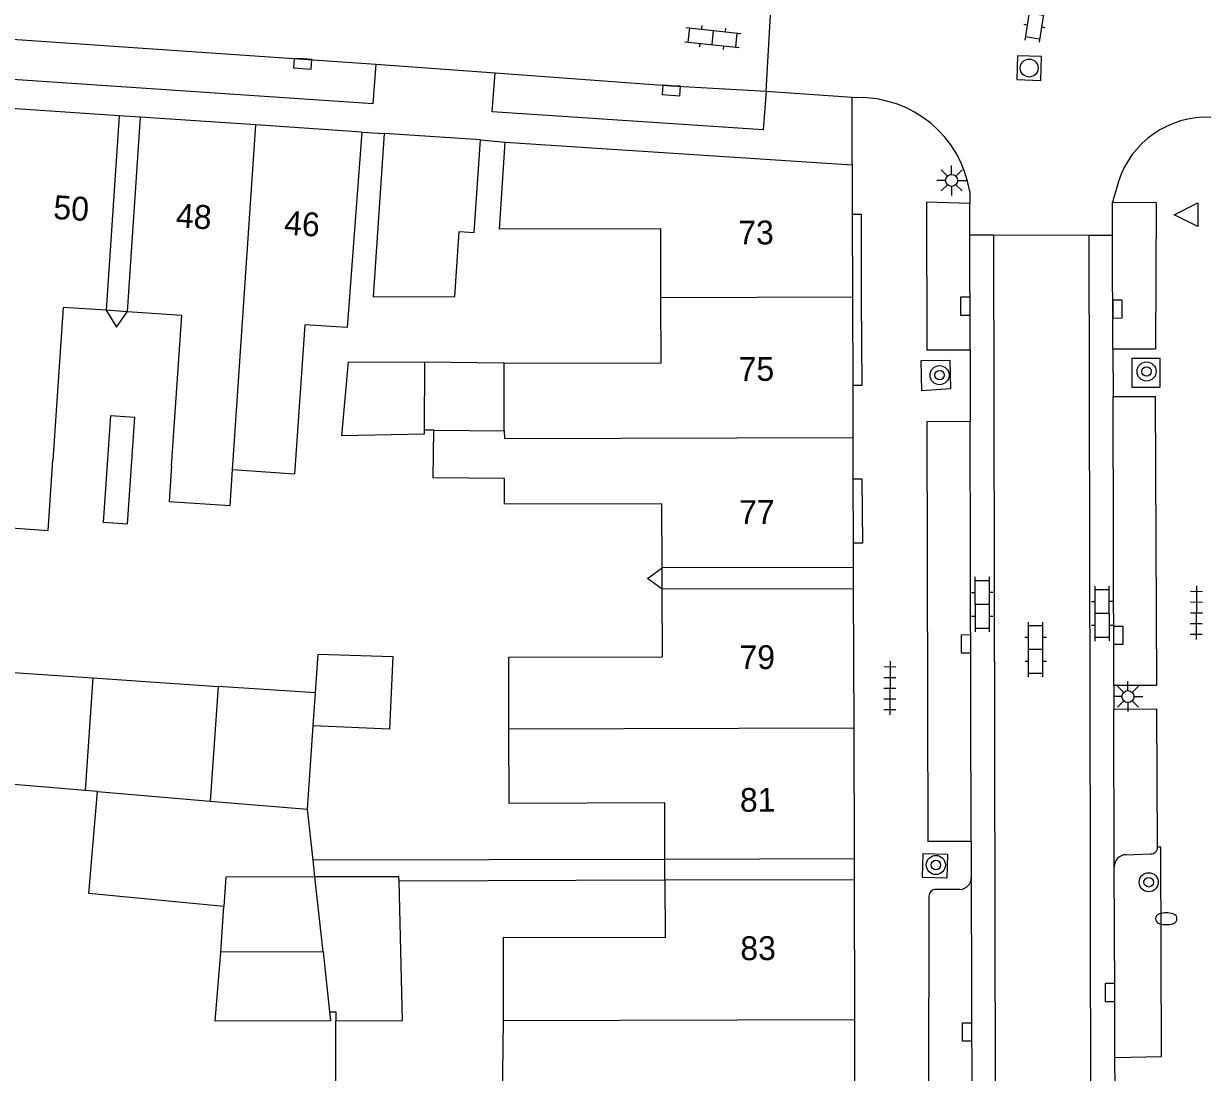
# Model space of a CAD drawing. Extents: x 132998 to 136004, y 396998 to 398512.
# Drawn here: x 133208.33 to 133257.99, y 397288.11 to 397332.07 of the extents above; entities that cross this region are included whole.
import ezdxf

# ---------------------------------------------------------------- set-up
doc = ezdxf.new("R2010")
doc.units = 0
for name, color, linetype in [('gg-afsc-erfafscheiding', 7, 'Continuous'), ('gg-anno-huisnummerreeks BGT', 7, 'Continuous'), ('gg-bbg-bijgebouw', 7, 'Continuous'), ('gg-bbg-gedigitaliseerde bebouwing', 7, 'Continuous'), ('gg-bbg-gedigitaliseerde bebouwing onder overbouw', 7, 'Continuous'), ('gg-bbg-gedigitaliseerde bijgebouw', 7, 'Continuous'), ('gg-bbg-gedigitaliseerde overbouw', 7, 'Continuous'), ('gg-bbg-hoofdgebouw', 7, 'Continuous'), ('gg-bbg-luifel en loopbrug', 7, 'Continuous'), ('gg-bbg-pand overbouw', 7, 'Continuous'), ('gg-bbg-tussenscheiding', 7, 'Continuous'), ('gg-knt-verharding', 7, 'Continuous'), ('gg-knt-verharding nz', 7, 'Continuous'), ('gt-grn-weggrens', 7, 'Continuous'), ('gt-symb-boom', 7, 'Continuous'), ('gt-symb-brandkraan', 7, 'Continuous'), ('gt-symb-klinker verharding', 7, 'Continuous'), ('gt-symb-kolk', 7, 'Continuous'), ('gt-symb-lichtmast', 7, 'Continuous'), ('gt-symb-rioolschacht', 7, 'Continuous'), ('gt-symb-tegel verharding', 7, 'Continuous'), ('gt-symb-waterafsluiter', 7, 'Continuous')]:
    doc.layers.add(name, color=color, linetype=linetype)

# ---------------------------------------------------------------- blocks, each defined once
blk = doc.blocks.new('gt0-KOLK')
at = {"layer": 'gt-symb-kolk'}
blk.add_lwpolyline([(0, 0), (0.375, 0), (0.375, 0.4), (-0.375, 0.4), (-0.375, 0), (0, 0)], dxfattribs=at)
blk = doc.blocks.new('gt0-KL1')
at = {"layer": 'gt-symb-klinker verharding'}
for p, q in [((-1.15, 0.3), (1.15, 0.3)), ((-1, -0.3), (-1, 0.3)), ((-0.5, 0.3), (-0.5, 0.45)), ((0, -0.3), (0, 0.3)), ((0.5, 0.3), (0.5, 0.45)), ((1, -0.3), (1, 0.3)), ((-1.15, -0.3), (1.15, -0.3)), ((-0.5, -0.45), (-0.5, -0.3)), ((0.5, -0.45), (0.5, -0.3))]:
    blk.add_line(p, q, dxfattribs=at)
blk = doc.blocks.new('gt0-LMAST')
at = {"layer": 'gt-symb-lichtmast'}
for p, q in [((-0.005, 0.246), (-0.005, 0.621)), ((-0.182, 0.173), (-0.447, 0.438)), ((0.172, 0.173), (0.437, 0.438)), ((-0.255, -0.004), (-0.63, -0.004)), ((-0.182, -0.181), (-0.447, -0.446)), ((-0.005, -0.254), (-0.005, -0.629)), ((0.437, -0.446), (0.172, -0.181)), ((0.245, -0.004), (0.62, -0.004))]:
    blk.add_line(p, q, dxfattribs=at)
blk.add_circle((-0.005, -0.004), 0.25, dxfattribs=at)
blk = doc.blocks.new('gt0-RS')
at = {"layer": 'gt-symb-rioolschacht'}
blk.add_lwpolyline([(-0.5, -0.5), (0.5, -0.5), (0.5, 0.5), (-0.5, 0.5)], close=True, dxfattribs=at)
blk.add_circle((0, 0), 0.375, dxfattribs=at)
blk = doc.blocks.new('gt0-TEG1')
at = {"layer": 'gt-symb-tegel verharding'}
for p, q in [((-1.125, 0), (1.125, 0)), ((-0.9, -0.25), (-0.9, 0.25)), ((-0.45, -0.25), (-0.45, 0.25)), ((0, -0.25), (0, 0.25)), ((0.45, -0.25), (0.45, 0.25)), ((0.9, -0.25), (0.9, 0.25))]:
    blk.add_line(p, q, dxfattribs=at)
blk = doc.blocks.new('gt0-BOOM')
at = {"layer": 'gt-symb-boom'}
for radius in [0.4, 0.2]:
    blk.add_circle((0, 0), radius, dxfattribs=at)
blk = doc.blocks.new('gt0-WAFSL')
at = {"layer": 'gt-symb-waterafsluiter'}
for p, q in [((-0.5, -0.333), (0, 0.667)), ((0, 0.667), (0.5, -0.333)), ((0.5, -0.333), (-0.5, -0.333))]:
    blk.add_line(p, q, dxfattribs=at)
blk = doc.blocks.new('gt0-BR')
at = {"layer": 'gt-symb-brandkraan'}
for centre, radius, start, end in [((-0.244, 0), 0.206, 107.5669, 252.4331), ((0.599, -2.664), 3, 106.892, 107.5669), ((0, -0.691), 0.938, 73.108, 106.892), ((-0.599, -2.664), 3, 72.4331, 73.108), ((0.244, 0), 0.206, 287.567, 72.4331), ((0.599, 2.664), 3, 252.4331, 253.108), ((0, 0.691), 0.938, 253.108, 286.8921), ((-0.599, 2.664), 3, 286.8921, 287.567)]:
    blk.add_arc(centre, radius, start, end, dxfattribs=at)

msp = doc.modelspace()

# ---------------------------------------------------------------- linework, layer by layer
at = {"layer": 'gg-afsc-erfafscheiding'}
for p, q in [((133235.213, 397297.041), (133220.467, 397297.001)), ((133235.216, 397296.163), (133224.07, 397296.133))]:
    msp.add_line(p, q, dxfattribs=at)
for points in [[(133211.784, 397320.06), (133212.23, 397319.355), (133212.673, 397320)], [(133235.102, 397308.364), (133234.484, 397308.811), (133235.099, 397309.26)], [(133220.691, 397277.976), (133221.16, 397282.862), (133221.42, 397287.747), (133221.42, 397290.271)]]:
    msp.add_lwpolyline(points, dxfattribs=at)
at = {"layer": 'gg-bbg-bijgebouw'}
msp.add_line((133227.479, 397327.199), (133223.438, 397327.468), dxfattribs=at)
at = {"layer": 'gg-bbg-gedigitaliseerde bebouwing'}
for p, q in [((133228.481, 397315.004), (133228.472, 397317.836)), ((133225.523, 397315.037), (133228.481, 397315.004)), ((133209.355, 397310.828), (133209.553, 397313.769)), ((133206.606, 397311.017), (133209.355, 397310.828)), ((133228.431, 397290.289), (133228.373, 397285.919))]:
    msp.add_line(p, q, dxfattribs=at)
for points in [[(133222.51, 397327.53), (133221.89, 397319.334), (133220.114, 397319.455), (133219.69, 397313.191), (133217.093, 397313.367)], [(133235.048, 397320.586), (133235.039, 397323.479), (133228.274, 397323.458), (133228.51, 397327.11)], [(133228.472, 397317.836), (133235.056, 397317.856), (133235.048, 397320.586)], [(133211.784, 397320.06), (133209.987, 397320.182), (133209.553, 397313.769)], [(133214.533, 397313.54), (133214.96, 397319.845), (133212.673, 397320)], [(133228.487, 397313.004), (133225.501, 397313.037), (133225.523, 397315.037)], [(133214.533, 397313.54), (133214.432, 397312.043), (133216.992, 397311.87), (133217.093, 397313.367)], [(133235.099, 397309.26), (133235.091, 397311.948), (133228.49, 397311.928), (133228.487, 397313.004)], [(133228.675, 397302.51), (133228.666, 397305.515), (133235.11, 397305.534), (133235.102, 397308.364)], [(133235.213, 397297.041), (133235.206, 397299.406), (133228.684, 397299.387), (133228.675, 397302.51)], [(133235.216, 397296.163), (133235.223, 397293.753), (133228.437, 397293.764), (133228.431, 397290.289)]]:
    msp.add_lwpolyline(points, dxfattribs=at)
at = {"layer": 'gg-bbg-gedigitaliseerde bebouwing onder overbouw'}
for p, q in [((133212.333, 397328.217), (133211.784, 397320.06)), ((133213.222, 397328.157), (133212.673, 397320)), ((133243.109, 397309.282), (133235.099, 397309.26)), ((133243.112, 397308.386), (133235.102, 397308.364)), ((133243.143, 397297.063), (133235.213, 397297.041)), ((133243.146, 397296.185), (133235.216, 397296.163))]:
    msp.add_line(p, q, dxfattribs=at)
at = {"layer": 'gg-bbg-gedigitaliseerde bijgebouw'}
for p, q in [((133225.14, 397317.878), (133225.119, 397315.04)), ((133211.235, 397304.644), (133216.481, 397304.293)), ((133220.563, 397304.02), (133216.481, 397304.293)), ((133220.236, 397299.14), (133220.47, 397302.632)), ((133211.425, 397299.884), (133210.916, 397299.927)), ((133220.467, 397297.001), (133220.236, 397299.14)), ((133220.542, 397296.302), (133220.467, 397297.001)), ((133216.594, 397293.15), (133216.72, 397295.067)), ((133220.881, 397293.162), (133216.594, 397293.15)), ((133220.881, 397293.162), (133221.152, 397290.649))]:
    msp.add_line(p, q, dxfattribs=at)
for points in [[(133223.438, 397327.468), (133222.982, 397320.623), (133226.403, 397320.634), (133226.584, 397323.357), (133227.22, 397323.315), (133227.479, 397327.199)], [(133221.664, 397314.795), (133221.947, 397317.902), (133225.14, 397317.878)], [(133225.119, 397315.04), (133225.118, 397314.86), (133221.664, 397314.795)], [(133220.563, 397304.02), (133220.672, 397305.64), (133223.812, 397305.541), (133223.673, 397302.496), (133220.47, 397302.632)], [(133210.916, 397299.927), (133205.886, 397300.352), (133206.199, 397304.981), (133211.235, 397304.644)], [(133216.72, 397295.067), (133211.065, 397295.614), (133211.425, 397299.884)], [(133224.07, 397296.133), (133224.066, 397296.312), (133220.542, 397296.302)], [(133221.42, 397290.271), (133224.206, 397290.278), (133224.07, 397296.133)], [(133221.152, 397290.649), (133221.42, 397290.649), (133221.42, 397290.271)]]:
    msp.add_lwpolyline(points, dxfattribs=at)
at = {"layer": 'gg-bbg-gedigitaliseerde overbouw'}
for p, q in [((133212.673, 397320), (133211.784, 397320.06)), ((133235.102, 397308.364), (133235.099, 397309.26)), ((133235.216, 397296.163), (133235.213, 397297.041))]:
    msp.add_line(p, q, dxfattribs=at)
at = {"layer": 'gg-bbg-hoofdgebouw'}
for p, q in [((133212.333, 397328.217), (133207.788, 397328.524)), ((133218.07, 397327.83), (133213.222, 397328.157)), ((133222.51, 397327.53), (133218.07, 397327.83)), ((133228.51, 397327.11), (133243.061, 397326.16)), ((133243.061, 397326.16), (133243.067, 397324.09)), ((133243.067, 397324.09), (133243.076, 397320.609)), ((133243.076, 397320.609), (133243.076, 397320.506)), ((133243.076, 397320.506), (133243.087, 397316.901)), ((133243.087, 397316.901), (133243.093, 397314.722)), ((133243.093, 397314.722), (133243.098, 397312.988)), ((133243.098, 397312.988), (133243.106, 397310.299)), ((133243.106, 397310.299), (133243.109, 397309.282)), ((133243.112, 397308.386), (133243.128, 397302.55)), ((133243.128, 397302.55), (133243.143, 397297.063)), ((133243.146, 397296.185), (133243.163, 397290.329))]:
    msp.add_line(p, q, dxfattribs=at)
msp.add_lwpolyline([(133243.163, 397290.329), (133243.175, 397284.19), (133243.179, 397282.775), (133243.143, 397282.738)], dxfattribs=at)
at = {"layer": 'gg-bbg-luifel en loopbrug'}
for p, q in [((133228.472, 397317.836), (133225.14, 397317.878)), ((133225.523, 397315.037), (133225.119, 397315.04))]:
    msp.add_line(p, q, dxfattribs=at)
for points in [[(133211.979, 397315.649), (133212.977, 397315.582), (133212.673, 397311.092), (133211.675, 397311.16), (133211.979, 397315.649)], [(133221.152, 397290.649), (133221.193, 397290.27), (133216.364, 397290.258), (133216.594, 397293.15)]]:
    msp.add_lwpolyline(points, dxfattribs=at)
at = {"layer": 'gg-bbg-pand overbouw'}
for p, q in [((133213.222, 397328.157), (133212.333, 397328.217)), ((133243.109, 397309.282), (133243.112, 397308.386)), ((133243.143, 397297.063), (133243.146, 397296.185))]:
    msp.add_line(p, q, dxfattribs=at)
at = {"layer": 'gg-bbg-tussenscheiding'}
for p, q in [((133217.093, 397313.367), (133218.07, 397327.83)), ((133243.076, 397320.609), (133235.048, 397320.586)), ((133228.481, 397315.004), (133228.482, 397314.681)), ((133228.482, 397314.681), (133243.093, 397314.722)), ((133211.235, 397304.644), (133210.916, 397299.927)), ((133216.481, 397304.293), (133216.156, 397299.485)), ((133220.47, 397302.632), (133220.563, 397304.02)), ((133228.675, 397302.51), (133243.128, 397302.55)), ((133211.425, 397299.884), (133216.156, 397299.485)), ((133216.156, 397299.485), (133220.236, 397299.14)), ((133220.881, 397293.162), (133220.542, 397296.302)), ((133228.431, 397290.289), (133243.163, 397290.329))]:
    msp.add_line(p, q, dxfattribs=at)
msp.add_lwpolyline([(133220.542, 397296.302), (133216.8, 397296.291), (133216.72, 397295.067)], dxfattribs=at)
at = {"layer": 'gg-knt-verharding'}
for p, q in [((133239.455, 397329.249), (133239.683, 397333.263)), ((133222.985, 397328.72), (133223.106, 397330.374)), ((133223.106, 397330.374), (133228.093, 397330.012)), ((133227.974, 397328.384), (133228.093, 397330.012)), ((133239.455, 397329.249), (133243.066, 397328.989)), ((133243.066, 397328.989), (133243.245, 397328.976)), ((133222.51, 397327.53), (133223.438, 397327.468)), ((133227.479, 397327.199), (133228.51, 397327.11)), ((133254.222, 397325.452), (133253.98, 397324.59)), ((133247.992, 397325.041), (133247.994, 397324.541)), ((133247.997, 397323.207), (133247.994, 397324.541)), ((133253.983, 397323.19), (133253.98, 397324.59)), ((133248.983, 397323.204), (133247.997, 397323.207)), ((133252.982, 397323.193), (133248.983, 397323.204)), ((133253.983, 397323.19), (133252.982, 397323.193)), ((133248.009, 397318.391), (133246.194, 397318.386)), ((133248.009, 397318.391), (133248.016, 397315.391)), ((133253.995, 397318.44), (133255.776, 397318.444)), ((133253.995, 397318.44), (133254, 397316.44)), ((133254, 397316.44), (133255.768, 397316.444)), ((133255.768, 397316.444), (133255.827, 397304.345)), ((133248.016, 397315.391), (133246.2, 397315.386)), ((133246.2, 397315.386), (133246.234, 397297.786)), ((133254.03, 397304.34), (133255.827, 397304.345)), ((133254.03, 397304.34), (133254.032, 397303.34)), ((133254.032, 397303.34), (133255.832, 397303.345)), ((133255.866, 397297.549), (133255.832, 397303.345)), ((133248.059, 397297.791), (133246.234, 397297.786)), ((133248.059, 397297.791), (133248.058, 397296.265)), ((133254.543, 397297.236), (133255.58, 397297.269)), ((133247.59, 397295.783), (133246.576, 397295.777)), ((133254.093, 397287.439), (133254.076, 397288.737))]:
    msp.add_line(p, q, dxfattribs=at)
for points in [[(133222.985, 397328.72), (133203.709, 397330.019), (133203.861, 397331.692)], [(133239.455, 397329.249), (133239.339, 397327.618), (133227.974, 397328.384)], [(133247.994, 397324.541), (133246.182, 397324.588), (133246.194, 397318.386)], [(133253.98, 397324.59), (133255.803, 397324.577), (133255.776, 397318.444)], [(133243.067, 397324.09), (133243.437, 397324.091), (133243.447, 397320.504)], [(133243.447, 397320.504), (133243.464, 397316.902), (133243.087, 397316.901)], [(133245.98, 397316.683), (133245.959, 397317.952), (133247.159, 397317.972), (133247.179, 397316.772), (133245.98, 397316.683)], [(133254.785, 397318.034), (133254.79, 397316.835), (133255.976, 397316.836), (133255.97, 397318.034), (133254.785, 397318.034)], [(133243.098, 397312.988), (133243.471, 397312.986), (133243.496, 397310.301), (133243.106, 397310.299)], [(133254.076, 397288.737), (133256.031, 397288.78), (133255.997, 397297.548), (133255.866, 397297.549)], [(133246.013, 397296.284), (133246.045, 397297.29), (133247.064, 397297.263), (133247.032, 397296.256), (133246.013, 397296.284)], [(133254.076, 397288.737), (133254.074, 397291.458), (133254.046, 397296.733)], [(133246.28, 397295.494), (133246.263, 397286.979), (133246.475, 397282.97), (133246.59, 397280.981), (133246.852, 397278.696)]]:
    msp.add_lwpolyline(points, dxfattribs=at)
for centre, radius, start, end in [((133243.359, 397324.282), 4.695, 9.2976, 91.3887), ((133257.923, 397324.264), 3.887, 87.3932, 162.2012), ((133255.6, 397297.535), 0.266, 265.6923, 3.093), ((133254.553, 397296.729), 0.507, 91.1407, 179.5469), ((133247.562, 397296.279), 0.497, 273.2842, 358.4044), ((133246.562, 397295.495), 0.282, 87.1398, 180.2877)]:
    msp.add_arc(centre, radius, start, end, dxfattribs=at)
at = {"layer": 'gg-knt-verharding nz'}
for p, q in [((133203.861, 397331.692), (133223.106, 397330.374)), ((133248.009, 397318.391), (133247.997, 397323.207)), ((133248.983, 397323.204), (133249.056, 397287.489)), ((133252.982, 397323.193), (133253.047, 397296.864)), ((133253.995, 397318.44), (133253.983, 397323.19)), ((133254.03, 397304.34), (133254, 397316.44)), ((133248.059, 397297.791), (133248.016, 397315.391)), ((133254.046, 397296.733), (133254.032, 397303.34))]:
    msp.add_line(p, q, dxfattribs=at)
for points in [[(133228.093, 397330.012), (133235.495, 397329.475), (133239.455, 397329.249)], [(133253.047, 397296.864), (133253.06, 397284.72), (133254.092, 397284.719)], [(133248.058, 397296.265), (133248.083, 397286.768), (133248.186, 397284.069)]]:
    msp.add_lwpolyline(points, dxfattribs=at)
at = {"layer": 'gt-grn-weggrens'}
msp.add_line((133243.061, 397326.16), (133243.066, 397328.989), dxfattribs=at)

# ---------------------------------------------------------------- block references
at = {"layer": 'gt-symb-boom'}
for p in [(133246.727, 397317.34), (133255.405, 397317.492), (133246.572, 397296.804), (133255.495, 397296.081)]:
    msp.add_blockref('gt0-BOOM', p, dxfattribs=at)
at = {"layer": 'gt-symb-brandkraan'}
msp.add_blockref('gt0-BR', (133256.23, 397294.55), dxfattribs=at)
at = {"layer": 'gt-symb-klinker verharding'}
for p, rotation in [((133250.778, 397332.477), -98.85942931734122), ((133237.22, 397331.493), -6.200970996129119), ((133248.511, 397307.735), -89.88540859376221), ((133253.546, 397307.344), 90.11459140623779), ((133250.759, 397305.836), 90.11459140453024)]:
    msp.add_blockref('gt0-KL1', p, dxfattribs=dict(at, rotation=rotation))
at = {"layer": 'gt-symb-kolk'}
for p, rotation in [((133220.043, 397330.596), 176.15925292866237), ((133235.495, 397329.475), 175.86946138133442), ((133248.005, 397320.231), 90.11459140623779), ((133253.988, 397320.11), -89.82811317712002), ((133254.022, 397306.43), -89.88540859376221), ((133248.033, 397306.071), 90.11459140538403), ((133254.074, 397291.458), 90.30665053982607), ((133248.079, 397289.804), 90.185605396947)]:
    msp.add_blockref('gt0-KOLK', p, dxfattribs=dict(at, rotation=rotation))
at = {"layer": 'gt-symb-lichtmast'}
msp.add_blockref('gt0-LMAST', (133247.237, 397325.506), dxfattribs=at)
at = {"layer": 'gt-symb-lichtmast', "rotation": 180}
msp.add_blockref('gt0-LMAST', (133254.62, 397303.861), dxfattribs=at)
at = {"layer": 'gt-symb-rioolschacht', "rotation": -1.775600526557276}
msp.add_blockref('gt0-RS', (133250.484, 397330.213), dxfattribs=at)
at = {"layer": 'gt-symb-tegel verharding'}
for p, rotation in [((133257.494, 397307.379), -90.57293869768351), ((133244.643, 397304.219), -90.34377055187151)]:
    msp.add_blockref('gt0-TEG1', p, dxfattribs=dict(at, rotation=rotation))
at = {"layer": 'gt-symb-waterafsluiter', "rotation": 90.17188682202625}
msp.add_blockref('gt0-WAFSL', (133257.225, 397324.065), dxfattribs=at)

# ---------------------------------------------------------------- texts
at = {"layer": 'gg-anno-huisnummerreeks BGT'}
for s, rotation, p in [('50', 356.2, (133209.552, 397323.893)), ('48', 356.2, (133214.692, 397323.546)), ('46', 356.2, (133219.23, 397323.24)), ('73', 0.2, (133238.293, 397322.816)), ('75', 0.2, (133238.309, 397317.097)), ('77', 0.2, (133238.326, 397311.096)), ('79', 0.2, (133238.344, 397305.014)), ('81', 0.2, (133238.36, 397299.032)), ('83', 0.2, (133238.378, 397292.814))]:
    msp.add_text(s, height=1, rotation=rotation, dxfattribs=at).set_placement(p)

doc.saveas('drawing.dxf')
